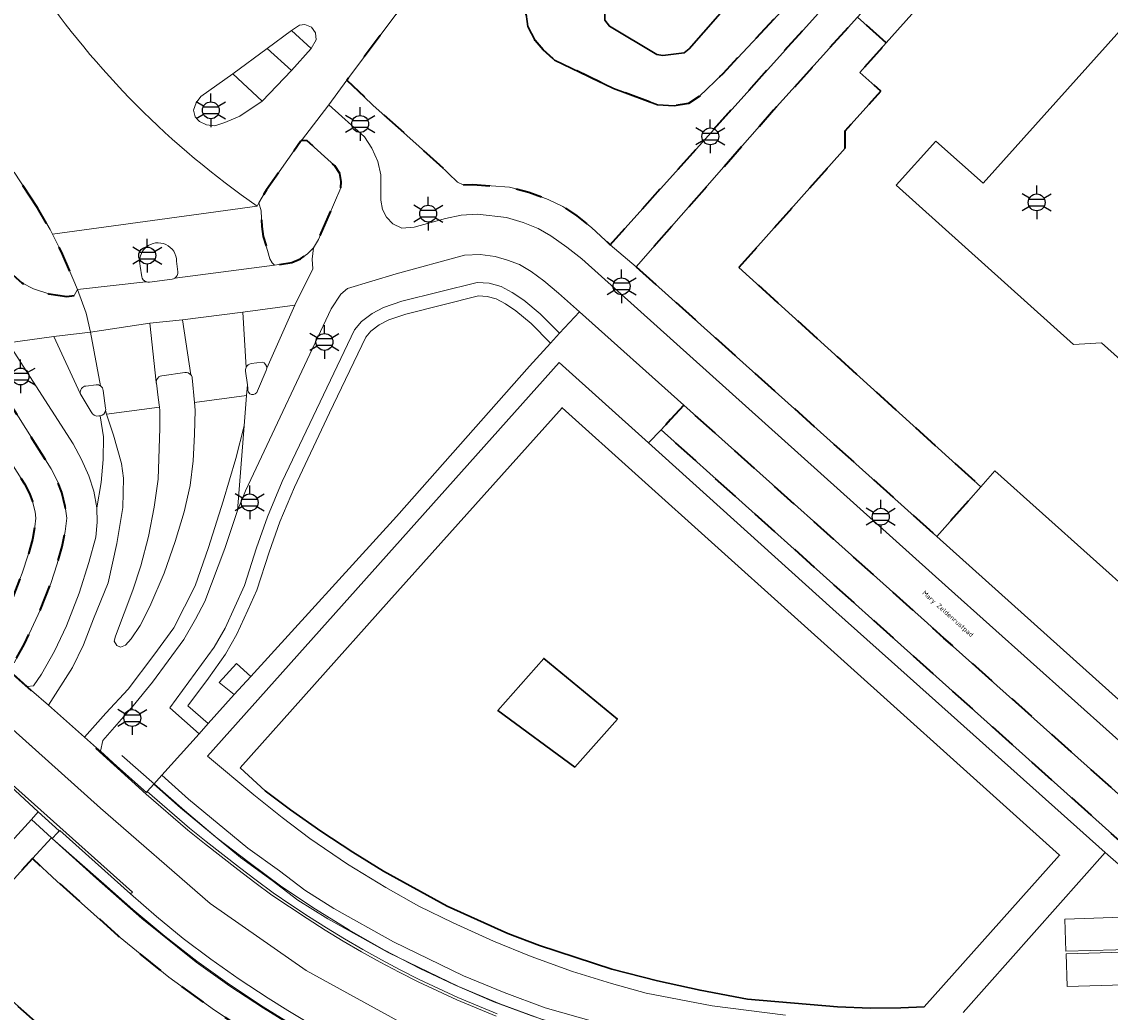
# Model space of a CAD drawing. Extents: x 105780 to 185197, y 477999 to 525027.
# Tile 85 of 562: x 106024 to 106106, y 479051 to 479126. Entities that reach past the tile are written whole.
import ezdxf
from ezdxf.enums import TextEntityAlignment as Align

# ---------------------------------------------------------------- set-up
doc = ezdxf.new("R2010")
doc.units = 0
doc.linetypes.add('XX-HIDDEN', pattern=[4, 2, -2])
for name, color, linetype, lineweight in [('B-GV-GR-BEPLANTING_CULTUUR_VASTE-PLANTENVAK-A', 252, 'Continuous', 5), ('B-GV-GR-HAAG_01-G', 252, 'GR-HAAG1', 13), ('B-GV-GR-MATERIAALGRENS-G', 252, 'XX-HIDDEN', 35), ('B-RO-IE-MEUBILAIR_WEGMEUBILAIR-S', 252, 'Continuous', 25), ('B-RO-IE-TERREINAFSCHEIDING_KUNSTMATIG_HEKWERK-G', 252, 'IE-TERREINAFSCHEIDING-KUNSTMATIG', 18), ('B-WE-GK-KADEMUUR-G', 252, 'Continuous', 18), ('B-WE-GW-WATERGANG_SLOOT_INSTEEK-G', 252, 'Continuous', 30), ('B-WE-OG-BEBOUWING_OVERBOUWING-GV', 7, 'Continuous', 18), ('B-XX-KG-KADASTRAAL_BEBOUWING-G', 252, 'Continuous', 20), ('B1-WE-OG-TERREIN_ERF-GV', 252, 'Continuous', 18), ('B1-WE-OG-TOPOGRAFIE-T18', 10, 'Continuous', 18), ('B1-WE-VH-VERHARDING_ASFALT-GV', 252, 'Continuous', 18), ('B1-WE-VH-VERHARDING_BEDRIJFSVLOERPLAAT-GV', 252, 'Continuous', 18), ('B1-WE-VH-VERHARDING_BETON-GV', 252, 'Continuous', 18), ('B1-WE-VH-VERHARDING_BETONSTRAATSTEEN-GV', 252, 'Continuous', 18), ('B1-WE-VH-VERHARDING_GESLOTEN-GV', 252, 'Continuous', 18), ('B1-WE-VH-VERHARDING_TEGEL-GV', 252, 'Continuous', 18)]:
    doc.layers.add(name, color=color, linetype=linetype, lineweight=lineweight)
doc.styles.add('NLCS-ISO', font='NLCS-ISO.ttf')
doc.styles.add('NLCS-ISO-M200-T18', font='NLCS-ISO.ttf', dxfattribs={"height": 0.36})
doc.linetypes.add('GR-HAAG1', pattern='A,6,[176,NLCS.shx,S=0.125,R=0,X=0,Y=0],-2', length=8)
doc.linetypes.add('IE-TERREINAFSCHEIDING-KUNSTMATIG', pattern='A,4,[82,NLCS.SHX,S=0.75,R=90,X=0,Y=0],4,-2', length=10)

# ---------------------------------------------------------------- blocks, each defined once
blk = doc.blocks.new('B-SIE-WEG_LICHTMAST-SO')
at = {"ltscale": 0.1}
for p, q in [((0, 1.27), (0, 2.53)), ((-1.1, 0.63), (-2.19, 1.27)), ((1.1, 0.63), (2.19, 1.27)), ((-1.1, -0.63), (-2.19, -1.27)), ((0, -1.27), (0, -2.53)), ((1.1, -0.63), (2.19, -1.27))]:
    blk.add_line(p, q, dxfattribs=at)
at = {"flags": 128}
for points in [[(-1.16, 0.5), (1.16, 0.5)], [(-1.16, -0.5), (1.16, -0.5)]]:
    blk.add_lwpolyline(points, dxfattribs=at)
at = {"ltscale": 0.1}
blk.add_circle((0, 0), 1.27, dxfattribs=at)
at = {"style": 'NLCS-ISO'}
blk.add_attdef('TYPE', text='', height=1.8, dxfattribs=at).set_placement((0, 2.53), align=Align.BOTTOM_CENTER)

msp = doc.modelspace()

# ---------------------------------------------------------------- linework, layer by layer
at = {"layer": 'B-GV-GR-BEPLANTING_CULTUUR_VASTE-PLANTENVAK-A', "flags": 128}
for points in [[(106019.562, 479098.007), (106013.589, 479107.008), (106011.934, 479109.011), (106011.169, 479109.788), (106005.507, 479115.072), (106000, 479108.911), (105995.66, 479104.056), (105994.808, 479103.103), (106000, 479098.447), (106019.849, 479080.613), (106021.315, 479079.296), (106022.983, 479082.657), (106023.692, 479084.448), (106024.135, 479085.822), (106024.46, 479086.995), (106024.648, 479087.946), (106024.73, 479088.589), (106024.665, 479089.056), (106024.482, 479089.84), (106024.248, 479090.437), (106023.875, 479091.173)], [(106061.872, 479100.043), (106063.471, 479101.773), (106062.018, 479103.247), (106060.862, 479104.206), (106060.078, 479104.726), (106059.38, 479105.095), (106058.684, 479105.287), (106058.042, 479105.318), (106052.565, 479103.96), (106051.297, 479103.526), (106050.571, 479103.144), (106049.938, 479102.676), (106049.556, 479102.214), (106046.836, 479096.531), (106044.185, 479090.936), (106043.094, 479088.321), (106042.282, 479086.042), (106041.354, 479083.163), (106040.678, 479081.673), (106039.861, 479079.867), (106039.001, 479078.348), (106037.72, 479076.558), (106036.157, 479074.464), (106037.704, 479073.128), (106039.642, 479075.317), (106038.53, 479076.223), (106039.822, 479077.65), (106040.906, 479076.678), (106051.875, 479088.705)]]:
    msp.add_lwpolyline(points, close=True, dxfattribs=at)
at = {"layer": 'B-GV-GR-HAAG_01-G', "flags": 128}
for points in [[(106041.354, 479083.163), (106042.282, 479086.042), (106043.094, 479088.321), (106044.185, 479090.936), (106046.836, 479096.531), (106049.556, 479102.214), (106049.938, 479102.676), (106050.571, 479103.144), (106051.297, 479103.526), (106052.565, 479103.96), (106058.042, 479105.318), (106058.684, 479105.287), (106059.38, 479105.095), (106060.078, 479104.726), (106060.862, 479104.206), (106062.018, 479103.247), (106063.471, 479101.773), (106064.151, 479102.508), (106062.695, 479103.985), (106061.459, 479105.01), (106060.589, 479105.587), (106059.751, 479106.03), (106058.843, 479106.28), (106057.944, 479106.324), (106052.282, 479104.92), (106050.9, 479104.447), (106050.038, 479103.993), (106049.246, 479103.408), (106048.707, 479102.757), (106043.271, 479091.343), (106042.161, 479088.682), (106041.335, 479086.363), (106040.42, 479083.524), (106038.968, 479080.32), (106038.157, 479078.887), (106034.805, 479074.326), (106037.024, 479072.36), (106037.704, 479073.128), (106036.157, 479074.464), (106037.72, 479076.558), (106039.001, 479078.348), (106039.861, 479079.867), (106040.678, 479081.673)], [(106034.217, 479069.236), (106033.615, 479068.566), (106035.604, 479066.779), (106040.136, 479063.037), (106042.52, 479061.311), (106044.446, 479059.838), (106046.704, 479058.423), (106051.238, 479055.893), (106056.548, 479053.326), (106059.644, 479052.04), (106062.788, 479050.869), (106069.13, 479049.091), (106069.357, 479049.961), (106063.07, 479051.724), (106059.973, 479052.878), (106056.916, 479054.148), (106051.653, 479056.692), (106047.163, 479059.198), (106044.959, 479060.579), (106043.057, 479062.033), (106040.685, 479063.751), (106036.207, 479067.448)], [(106087.538, 479038.326), (106086.57, 479038.315), (106084.012, 479038.345), (106081.059, 479038.517), (106078, 479038.838), (106074.834, 479039.267), (106069.324, 479040.319), (106066.127, 479041.044), (106062.724, 479042.029), (106058.993, 479043.27), (106054.78, 479044.95), (106050.437, 479046.884), (106047.409, 479048.43), (106044.496, 479050.067), (106041.851, 479051.715), (106039.329, 479053.372), (106036.794, 479055.164), (106032.707, 479058.446), (106029.294, 479061.456), (106025.959, 479064.476), (106025.89, 479064.539), (106024.463, 479062.965), (106026.306, 479061.271), (106030.945, 479057.137), (106034.73, 479054.051), (106038.175, 479051.552), (106041.6, 479049.268), (106045.681, 479046.799), (106051.096, 479044.032), (106056.419, 479041.826), (106062.049, 479039.815), (106069.196, 479037.966), (106078.032, 479036.853), (106087.054, 479036.397), (106087.605, 479036.395)]]:
    msp.add_lwpolyline(points, close=True, dxfattribs=at)
at = {"layer": 'B-GV-GR-MATERIAALGRENS-G', "flags": 128}
for points in [[(106096.797, 479141.285), (106095.965, 479141.993), (106095.697, 479142.233), (106095.492, 479142.416), (106086.176, 479132.459), (106076.423, 479122.035), (106074.665, 479120.327), (106073.838, 479119.807), (106072.764, 479119.618), (106071.506, 479119.707), (106068.216, 479120.925), (106063.776, 479123.078), (106062.909, 479123.833), (106062.311, 479124.544), (106061.75, 479125.603), (106061.581, 479126.896), (106061.616, 479128.63), (106062.004, 479130.269), (106062.634, 479131.528), (106067.031, 479136.787), (106071.511, 479141.689), (106075.019, 479145.528), (106080.441, 479151.611), (106081.347, 479152.226), (106082.214, 479152.533), (106083.475, 479153.161), (106080.715, 479155.629), (106078.321, 479157.672), (106077.913, 479157.198), (106076.262, 479155.706), (106073.786, 479153.625), (106073.914, 479150.951), (106074.43, 479150.676), (106067.964, 479143.444), (106064.858, 479139.758), (106064.591, 479139.441), (106059.205, 479132.123), (106058.727, 479132.391), (106058.448, 479132.013), (106055.657, 479131.664), (106048.138, 479121.552), (106050.097, 479119.687), (106053.574, 479116.566), (106055.099, 479115.197), (106056.451, 479113.877), (106056.893, 479113.672), (106057.608, 479113.71), (106060.38, 479113.516), (106061.831, 479113.14), (106063.29, 479112.577), (106064.401, 479112.052), (106065.44, 479111.352), (106066.556, 479110.463), (106067.954, 479109.177)], [(106088.734, 479124.372), (106086.565, 479126.31), (106080.25, 479119.294), (106069.921, 479107.517), (106092.541, 479087.218), (106094.938, 479089.907), (106095.859, 479090.956), (106077.651, 479107.455), (106085.641, 479116.44), (106085.632, 479117.738), (106088.323, 479120.731), (106086.747, 479122.148)], [(106024.843, 479111.952), (106023.082, 479114.625), (106022.884, 479114.926), (106021.93, 479116.076), (106020.892, 479117.189), (106017.336, 479120.495), (106016.935, 479120.489), (106015.635, 479119.138), (106015.172, 479118.515), (106014.945, 479117.894), (106014.996, 479117.131), (106015.385, 479116.341), (106016.662, 479115.192), (106017.807, 479113.99), (106019.038, 479112.502), (106020.548, 479110.548), (106022.487, 479107.572), (106023.023, 479106.894), (106023.668, 479106.305), (106024.545, 479105.866), (106025.702, 479105.482), (106027.068, 479105.284), (106027.603, 479105.344), (106027.868, 479105.807), (106026.741, 479108.47), (106026.331, 479109.27), (106025.967, 479109.977), (106025.792, 479110.319)], [(106015.439, 479108.38), (106013.643, 479110.553), (106012.774, 479111.436), (106007.04, 479116.787), (106005.507, 479115.072), (106011.169, 479109.788), (106011.934, 479109.011), (106013.589, 479107.008), (106019.562, 479098.007), (106023.875, 479091.173), (106024.248, 479090.437), (106024.482, 479089.84), (106024.665, 479089.056), (106024.73, 479088.589), (106024.648, 479087.946), (106024.46, 479086.995), (106024.135, 479085.822), (106023.692, 479084.448), (106022.983, 479082.657), (106021.315, 479079.296), (106023.091, 479077.701), (106023.872, 479079.129), (106025.086, 479081.721), (106025.858, 479083.671), (106026.339, 479085.162), (106026.699, 479086.464), (106026.92, 479087.577), (106027.05, 479088.602), (106026.929, 479089.476), (106026.684, 479090.525), (106026.349, 479091.379), (106025.878, 479092.309), (106021.493, 479099.257)], [(106047.687, 479113.463), (106047.713, 479113.928), (106047.596, 479114.546), (106047.229, 479115.102), (106045.145, 479116.993), (106044.714, 479117.023), (106044.648, 479116.937), (106042.075, 479113.313), (106041.498, 479112.335), (106041.676, 479111.727), (106041.745, 479110.559), (106041.836, 479109.803), (106042.157, 479108.749), (106042.34, 479108.108), (106042.501, 479107.81), (106042.698, 479107.629), (106044.003, 479107.828), (106044.655, 479108.115), (106045.17, 479108.497), (106045.62, 479108.952), (106046.005, 479109.569), (106046.732, 479111.251)], [(106073.49, 479097.096), (106072.496, 479096.018), (106071.781, 479095.243), (106090.089, 479078.834), (106108.606, 479062.238), (106115.854, 479055.813), (106116.508, 479056.602), (106117.448, 479057.773), (106093.082, 479079.57), (106091.84, 479080.681)], [(106051.096, 479044.032), (106045.681, 479046.799), (106041.6, 479049.268), (106038.175, 479051.552), (106034.73, 479054.051), (106030.945, 479057.137), (106026.306, 479061.271), (106024.463, 479062.965), (106020.335, 479058.409), (106020.67, 479057.556), (106019.161, 479055.593), (106032.747, 479043.556), (106036.086, 479040.534), (106037.259, 479039.473), (106038.819, 479038.251), (106045.298, 479033.633), (106047.237, 479032.564), (106048.338, 479032.047), (106049.268, 479031.996), (106053.172, 479033.058), (106058.332, 479034.248), (106070.301, 479035.729), (106072.433, 479035.868), (106077.663, 479035.884), (106080.198, 479035.816), (106084.936, 479035.844), (106087.089, 479035.935), (106087.054, 479036.397), (106078.032, 479036.853), (106069.196, 479037.966), (106062.049, 479039.815), (106056.419, 479041.826)]]:
    msp.add_lwpolyline(points, close=True, dxfattribs=at)
at = {"layer": 'B-RO-IE-TERREINAFSCHEIDING_KUNSTMATIG_HEKWERK-G', "flags": 128}
for points in [[(106031.194, 479070.739), (106035.907, 479066.579), (106038.375, 479064.496), (106040.787, 479062.669), (106043.238, 479060.841), (106045.772, 479059.167), (106048.334, 479057.574), (106050.97, 479056.061), (106053.626, 479054.704), (106056.247, 479053.455), (106059.199, 479052.175), (106062.05, 479051.123), (106064.795, 479050.197), (106067.862, 479049.538), (106070.783, 479049.133), (106073.935, 479048.969)], [(106077.228, 479036.123), (106074.508, 479036.44), (106071.608, 479036.856), (106068.709, 479037.942), (106063.755, 479041.339), (106060.898, 479042.657), (106057.994, 479043.697), (106055.174, 479044.81), (106052.455, 479045.997), (106049.734, 479047.271), (106047.021, 479048.679), (106044.383, 479050.23), (106041.828, 479051.802), (106039.293, 479053.482), (106036.844, 479055.252), (106034.444, 479057.115), (106032.013, 479059.126), (106029.842, 479061.07), (106025.981, 479064.453)]]:
    msp.add_lwpolyline(points, dxfattribs=at)
at = {"layer": 'B-WE-GK-KADEMUUR-G', "flags": 128}
msp.add_lwpolyline([(106094.52, 479051.375), (106105.225, 479063.434), (106089.119, 479077.813), (106084.719, 479081.741), (106070.837, 479094.251), (106064.108, 479100.315), (106037.641, 479070.688), (106041.122, 479067.765), (106043.264, 479066.051), (106045.353, 479064.488), (106048.185, 479062.54), (106051.061, 479060.79), (106053.54, 479059.397), (106056.143, 479058.126), (106059.17, 479056.752), (106062.009, 479055.599), (106065.115, 479054.473), (106068.054, 479053.562), (106070.668, 479052.845), (106075.633, 479051.885), (106081.146, 479051.192)], dxfattribs=at)
msp.add_lwpolyline([(106040.097, 479069.808), (106051.303, 479082.332), (106064.338, 479096.901), (106081.574, 479081.397), (106101.785, 479063.216), (106091.579, 479051.82), (106089.827, 479051.723), (106087.538, 479051.696), (106085.078, 479051.811), (106078.287, 479052.388), (106074.723, 479053.058), (106071.521, 479053.753), (106068.075, 479054.632), (106062.647, 479056.417), (106060.261, 479057.316), (106055.692, 479059.378), (106050.891, 479062.028), (106048.595, 479063.447), (106046.166, 479065.03), (106043.892, 479066.627), (106041.977, 479068.072)], close=True, dxfattribs=at)
at = {"layer": 'B-WE-GW-WATERGANG_SLOOT_INSTEEK-G', "flags": 128}
for points in [[(106109.04, 479174.995), (106088.322, 479151.956), (106086.736, 479150.245), (106067.629, 479128.86), (106067.563, 479126.09), (106067.892, 479125.619), (106071.465, 479123.483), (106071.914, 479123.417), (106073.527, 479123.626), (106073.902, 479123.927), (106078.389, 479129.076), (106083.626, 479134.91), (106087.61, 479139.349), (106092.548, 479145.048), (106094.166, 479146.739), (106115.027, 479169.868)], [(106061.581, 479126.896), (106061.75, 479125.603), (106062.311, 479124.544), (106062.909, 479123.833), (106063.776, 479123.078), (106068.216, 479120.925), (106071.506, 479119.707), (106072.764, 479119.618), (106073.838, 479119.807), (106074.665, 479120.327), (106076.423, 479122.035), (106086.176, 479132.459)], [(106078.389, 479129.076), (106073.902, 479123.927), (106073.527, 479123.626), (106071.914, 479123.417), (106071.465, 479123.483), (106067.892, 479125.619), (106067.563, 479126.09)]]:
    msp.add_lwpolyline(points, dxfattribs=at)
for points in [[(106040.097, 479069.808), (106041.977, 479068.072), (106043.892, 479066.627), (106046.166, 479065.03), (106048.595, 479063.447), (106050.891, 479062.028), (106055.692, 479059.378), (106060.261, 479057.316), (106062.647, 479056.417), (106068.075, 479054.632), (106071.521, 479053.753), (106074.723, 479053.058), (106078.287, 479052.388), (106085.078, 479051.811), (106087.538, 479051.696), (106089.827, 479051.723), (106091.579, 479051.82), (106101.785, 479063.216), (106081.574, 479081.397), (106064.338, 479096.901), (106051.303, 479082.332)], [(106068.51, 479073.469), (106065.297, 479069.854), (106059.499, 479074.123), (106062.96, 479078.036)]]:
    msp.add_lwpolyline(points, close=True, dxfattribs=at)
at = {"layer": 'B-WE-OG-BEBOUWING_OVERBOUWING-GV', "flags": 128}
for points in [[(106111.664, 479056.258), (106111.593, 479058.729), (106102.188, 479058.413), (106102.25, 479055.995)], [(106102.352, 479053.327), (106111.746, 479053.621), (106111.668, 479056.067), (106102.277, 479055.803)]]:
    msp.add_lwpolyline(points, close=True, dxfattribs=at)
at = {"layer": 'B-XX-KG-KADASTRAAL_BEBOUWING-G', "flags": 128}
msp.add_lwpolyline([(106103.116, 479140.466), (106088.734, 479124.372), (106086.747, 479122.148), (106088.323, 479120.731), (106085.632, 479117.738), (106085.641, 479116.44), (106077.651, 479107.455), (106095.859, 479090.956), (106096.918, 479092.162), (106132.788, 479060.043), (106141.13, 479069.353), (106142.044, 479070.379), (106142.365, 479070.739), (106142.311, 479071.793), (106139.498, 479074.301), (106137.778, 479072.376), (106104.945, 479101.791), (106102.838, 479101.665), (106089.48, 479113.649), (106092.477, 479116.959), (106096.033, 479113.819), (106112.43, 479132.121)], close=True, dxfattribs=at)
at = {"layer": 'B1-WE-OG-TERREIN_ERF-GV', "flags": 128}
for points in [[(106103.116, 479140.466), (106101.747, 479141.522), (106100.913, 479142.25), (106086.565, 479126.31), (106088.734, 479124.372)], [(106096.918, 479092.162), (106095.859, 479090.956), (106094.938, 479089.907), (106092.541, 479087.218), (106114.771, 479067.269), (106126.619, 479056.81), (106143.655, 479057.738), (106143.115, 479066.597), (106142.667, 479070.259), (106142.044, 479070.379), (106141.13, 479069.353), (106132.788, 479060.043)]]:
    msp.add_lwpolyline(points, close=True, dxfattribs=at)
at = {"layer": 'B1-WE-VH-VERHARDING_ASFALT-GV', "flags": 128}
for points in [[(106041.393, 479112.084), (106041.498, 479112.335), (106042.075, 479113.313), (106044.648, 479116.937), (106044.714, 479117.023), (106046.78, 479119.703), (106048.138, 479121.552), (106055.657, 479131.664), (106062.206, 479140.537), (106065.612, 479144.73), (106069.368, 479148.955), (106072.905, 479152.786), (106073.786, 479153.625), (106076.262, 479155.706), (106077.913, 479157.198), (106078.321, 479157.672), (106080.309, 479160.061), (106082.331, 479162.872), (106087.612, 479169.696)], [(106023.082, 479114.625), (106024.843, 479111.952), (106025.792, 479110.319), (106025.967, 479109.977), (106033.493, 479110.998), (106041.393, 479112.084)], [(106081.146, 479051.192), (106075.633, 479051.885), (106070.668, 479052.845), (106068.054, 479053.562), (106065.115, 479054.473), (106062.009, 479055.599), (106059.17, 479056.752), (106056.143, 479058.126), (106053.54, 479059.397), (106051.061, 479060.79), (106048.185, 479062.54), (106045.353, 479064.488), (106043.264, 479066.051), (106041.122, 479067.765), (106037.641, 479070.688), (106064.108, 479100.315), (106070.837, 479094.251), (106071.781, 479095.243), (106072.496, 479096.018), (106073.49, 479097.096), (106065.64, 479104.118), (106064.151, 479102.508), (106063.471, 479101.773), (106061.872, 479100.043), (106051.875, 479088.705), (106040.906, 479076.678), (106039.642, 479075.317), (106037.704, 479073.128), (106037.024, 479072.36), (106034.217, 479069.236), (106036.207, 479067.448), (106040.685, 479063.751), (106043.057, 479062.033), (106044.959, 479060.579), (106047.163, 479059.198), (106051.653, 479056.692), (106056.916, 479054.148), (106059.973, 479052.878), (106063.07, 479051.724), (106069.357, 479049.961)], [(106028.063, 479097.973), (106026.081, 479102.255), (106022.648, 479101.786), (106027.523, 479094.183), (106028.153, 479093.013), (106028.722, 479091.768), (106029.085, 479090.621), (106029.312, 479089.361), (106029.633, 479091.282), (106029.795, 479093.019), (106029.823, 479094.723), (106029.566, 479096.299), (106029.465, 479096.285)], [(106028.896, 479096.594), (106028.063, 479097.973)], [(106029.566, 479096.299), (106029.823, 479094.723), (106029.795, 479093.019), (106029.633, 479091.282), (106029.312, 479089.361), (106029.331, 479088.294), (106029.229, 479087.173), (106028.72, 479085.256), (106027.982, 479082.935), (106027.022, 479080.475), (106026.125, 479078.592), (106025.157, 479076.839), (106024.541, 479075.966), (106024.062, 479075.931), (106024.406, 479075.627), (106025.672, 479074.507), (106027.488, 479077.347), (106028.312, 479079.065), (106029.068, 479081.012), (106030.168, 479083.715), (106030.809, 479086.694), (106031.268, 479089.397), (106031.314, 479091.596), (106031.176, 479092.696), (106030.58, 479094.849), (106030.046, 479096.411)], [(106030.046, 479096.411), (106029.979, 479096.69)], [(106024.386, 479065.92), (106024.911, 479066.496), (106020.406, 479070.633), (106019.135, 479069.383), (106010.325, 479059.485), (106010.41, 479057.826)], [(106014.643, 479055.617), (106017.349, 479057.748), (106017.471, 479058.327), (106024.386, 479065.92)]]:
    msp.add_lwpolyline(points, dxfattribs=at)
at = {"layer": 'B1-WE-VH-VERHARDING_ASFALT-GV'}
for points in [[(106041.393, 479112.084, -0.092838), (106024.764, 479128.822)], [(106024.764, 479128.822, 0.092838), (106041.393, 479112.084)], [(106029.465, 479096.285, -0.361211), (106028.896, 479096.594)], [(106029.979, 479096.69, -0.328359), (106029.566, 479096.299)]]:
    msp.add_lwpolyline(points, format="xyb", dxfattribs=at)
at = {"layer": 'B1-WE-VH-VERHARDING_ASFALT-GV', "flags": 128}
for points in [[(106045.445, 479123.936), (106043.962, 479122.292), (106041.748, 479119.99), (106040.073, 479118.86), (106038.948, 479118.372), (106038.193, 479118.134), (106037.558, 479118.193), (106037.052, 479118.451), (106036.704, 479118.812), (106036.58, 479119.292), (106036.783, 479119.862), (106037.133, 479120.327), (106039.555, 479122.027), (106042.127, 479123.94), (106043.962, 479125.288), (106044.559, 479125.701), (106044.967, 479125.759), (106045.469, 479125.54), (106045.773, 479125.126), (106045.822, 479124.6)], [(106034.062, 479095.364), (106034.059, 479096.694), (106034.028, 479096.938), (106030.046, 479096.411), (106030.58, 479094.849), (106031.176, 479092.696), (106031.314, 479091.596), (106031.268, 479089.397), (106030.809, 479086.694), (106030.168, 479083.715), (106029.068, 479081.012), (106028.312, 479079.065), (106027.488, 479077.347), (106025.672, 479074.507), (106028.388, 479072.103), (106029.985, 479073.922), (106031.68, 479075.709), (106033.604, 479078.274), (106035.116, 479080.336), (106036.72, 479083.498), (106037.728, 479086.384), (106038.828, 479089.867), (106039.79, 479093.074), (106040.402, 479095.543), (106040.586, 479097.837), (106036.658, 479097.299), (106036.709, 479096.712), (106036.673, 479094.889), (106036.562, 479092.912), (106036.342, 479091.062), (106035.898, 479089.073), (106035.222, 479086.827), (106034.382, 479084.447), (106033.308, 479081.937), (106032.584, 479080.522), (106031.911, 479079.515), (106031.485, 479079.023), (106031.104, 479078.889), (106030.827, 479079.011), (106030.629, 479079.336), (106030.712, 479079.718), (106032.021, 479083.184), (106032.628, 479085.001), (106033.2, 479087.208), (106033.632, 479089.422), (106033.929, 479091.516)], [(106039.892, 479089.161), (106040.402, 479095.543), (106039.79, 479093.074), (106038.828, 479089.867), (106037.728, 479086.384), (106036.72, 479083.498), (106035.116, 479080.336), (106033.604, 479078.274), (106031.68, 479075.709), (106029.985, 479073.922), (106028.388, 479072.103), (106029.291, 479071.304), (106029.583, 479071.046), (106029.772, 479071.86), (106032.048, 479074.453), (106033.504, 479076.251), (106035.851, 479079.45), (106036.741, 479080.979), (106037.452, 479082.314), (106038.959, 479086.3)]]:
    msp.add_lwpolyline(points, close=True, dxfattribs=at)
at = {"layer": 'B1-WE-VH-VERHARDING_BEDRIJFSVLOERPLAAT-GV', "flags": 128}
msp.add_lwpolyline([(106022.648, 479101.786), (106026.081, 479102.255), (106028.833, 479102.6), (106028.504, 479104.022), (106027.868, 479105.807), (106027.603, 479105.344), (106027.068, 479105.284), (106025.702, 479105.482), (106024.545, 479105.866), (106023.668, 479106.305), (106023.023, 479106.894)], dxfattribs=at)
at = {"layer": 'B1-WE-VH-VERHARDING_BETON-GV', "flags": 128}
for points in [[(106124.28, 479055.733), (106093.409, 479083.334), (106065.811, 479108.112), (106064.687, 479108.99), (106063.497, 479109.833), (106062.539, 479110.393), (106061.396, 479110.837), (106060.14, 479111.232), (106057.973, 479111.482), (106056.751, 479111.397), (106055.564, 479111.159), (106053.205, 479110.506), (106052.269, 479110.419), (106051.589, 479110.749), (106051.13, 479111.237), (106050.819, 479111.837), (106050.695, 479112.534), (106050.685, 479114.431), (106050.463, 479115.443), (106050.024, 479116.455), (106049.472, 479117.308), (106046.78, 479119.703), (106044.714, 479117.023), (106045.145, 479116.993), (106047.229, 479115.102), (106047.596, 479114.546), (106047.713, 479113.928), (106047.687, 479113.463), (106046.732, 479111.251), (106046.005, 479109.569), (106045.62, 479108.952), (106045.535, 479108.082), (106045.581, 479107.349), (106044.213, 479104.625), (106042.102, 479099.894)], [(106040.683, 479098.346), (106040.648, 479098.62), (106040.586, 479097.837), (106040.402, 479095.543), (106039.892, 479089.161), (106040.511, 479090.644), (106046.964, 479104.347), (106047.686, 479105.457), (106048.178, 479105.877), (106051.843, 479106.976), (106057.001, 479108.401), (106058.159, 479108.43), (106059.294, 479108.281), (106060.224, 479108.013), (106061.131, 479107.675), (106061.996, 479107.156), (106062.957, 479106.449), (106064.076, 479105.52), (106065.64, 479104.118), (106073.49, 479097.096), (106091.84, 479080.681), (106093.082, 479079.57), (106117.448, 479057.773)], [(106042.072, 479099.709), (106041.409, 479098.175)], [(106059.372, 479051.116), (106056.409, 479052.339), (106054.948, 479053.007), (106053.499, 479053.702), (106052.063, 479054.424), (106050.64, 479055.172), (106049.232, 479055.946), (106047.855, 479056.757), (106046.492, 479057.59), (106045.143, 479058.446), (106043.808, 479059.323), (106042.488, 479060.223), (106041.208, 479061.178), (106039.937, 479062.144), (106038.675, 479063.121), (106037.422, 479064.109), (106036.177, 479065.109), (106033.04, 479067.812), (106029.234, 479071.254), (106029.291, 479071.304), (106028.388, 479072.103), (106025.672, 479074.507), (106024.406, 479075.627), (106024.371, 479075.587), (106019.234, 479080.172)], [(106051.975, 479050.758), (106045.08, 479054.535), (106037.846, 479059.58), (106029.583, 479066.765), (106019.049, 479076.185), (106016.18, 479078.757), (106014.264, 479076.322), (106015.139, 479075.538), (106020.577, 479070.637), (106025.102, 479066.62), (106032.002, 479060.447), (106031.85, 479060.318), (106033.808, 479058.603), (106035.824, 479056.958), (106037.898, 479055.385), (106040.025, 479053.886), (106042.204, 479052.463), (106043.689, 479051.535), (106045.192, 479050.637)], [(106019.049, 479076.185), (106029.583, 479066.765), (106037.846, 479059.58), (106045.08, 479054.535), (106051.975, 479050.758)], [(106032.747, 479043.556), (106019.161, 479055.593), (106017.512, 479057.164), (106017.349, 479057.748), (106014.643, 479055.617), (106015.336, 479054.918), (106015.692, 479054.676), (106018.15, 479052.457), (106034.359, 479037.876)]]:
    msp.add_lwpolyline(points, dxfattribs=at)
at = {"layer": 'B1-WE-VH-VERHARDING_BETON-GV'}
for points in [[(106042.102, 479099.894, -0.097367), (106042.072, 479099.709)], [(106041.409, 479098.175, -0.9898), (106040.683, 479098.346)]]:
    msp.add_lwpolyline(points, format="xyb", dxfattribs=at)
at = {"layer": 'B1-WE-VH-VERHARDING_BETON-GV', "flags": 128}
msp.add_lwpolyline([(106068.51, 479073.469), (106062.96, 479078.036), (106059.499, 479074.123), (106065.297, 479069.854)], close=True, dxfattribs=at)
at = {"layer": 'B1-WE-VH-VERHARDING_BETONSTRAATSTEEN-GV', "flags": 128}
for points in [[(105882.202, 479203.088), (105882.506, 479202.819), (105888.359, 479197.544), (105900.13, 479187.045), (105930.618, 479159.675), (105943.282, 479148.321), (105961.822, 479131.697), (105999, 479098.314), (106018.095, 479081.193), (106019.234, 479080.172), (106024.371, 479075.587), (106024.406, 479075.627), (106024.062, 479075.931), (106022.767, 479077.109), (106022.811, 479077.19), (106022.781, 479077.217), (106019.388, 479080.289), (105999, 479098.569), (105961.949, 479131.838), (105930.745, 479159.816), (105900.257, 479187.187), (105888.49, 479197.701), (105882.639, 479202.969), (105882.33, 479203.239)], [(105939.313, 479143.522), (105939.192, 479143.375), (105957.711, 479126.782), (105999, 479089.748), (106014.981, 479075.419), (106019.049, 479071.798), (106019.112, 479071.742), (106019.129, 479071.762), (106020.406, 479070.633), (106024.911, 479066.496), (106026.491, 479065.06), (106026.321, 479064.873), (106026.523, 479065.092), (106031.85, 479060.318), (106032.002, 479060.447), (106025.102, 479066.62), (106020.577, 479070.637), (106015.139, 479075.538), (106014.264, 479076.322), (105999, 479090.006), (105957.838, 479126.924)], [(106043.962, 479125.288), (106045.445, 479123.936), (106045.822, 479124.6), (106045.773, 479125.126), (106045.469, 479125.54), (106044.967, 479125.759), (106044.559, 479125.701)], [(106041.748, 479119.99), (106039.555, 479122.027), (106037.133, 479120.327), (106036.783, 479119.862), (106036.58, 479119.292), (106036.704, 479118.812), (106037.052, 479118.451), (106037.558, 479118.193), (106038.193, 479118.134), (106038.948, 479118.372), (106040.073, 479118.86)], [(106024.911, 479066.496), (106024.386, 479065.92), (106025.89, 479064.539), (106025.959, 479064.476), (106026.321, 479064.873), (106026.491, 479065.06)]]:
    msp.add_lwpolyline(points, close=True, dxfattribs=at)
for points in [[(106042.157, 479108.749), (106041.836, 479109.803), (106041.745, 479110.559), (106041.676, 479111.727), (106041.498, 479112.335), (106041.393, 479112.084), (106033.493, 479110.998), (106025.967, 479109.977), (106026.331, 479109.27), (106026.741, 479108.47), (106027.868, 479105.807), (106033.011, 479106.392)], [(106035.179, 479106.658), (106042.698, 479107.629), (106042.501, 479107.81), (106042.34, 479108.108), (106042.157, 479108.749)], [(106032.582, 479107.554), (106032.699, 479106.77)], [(106032.699, 479106.77), (106032.582, 479107.554)], [(106035.41, 479107.139), (106035.323, 479107.931)], [(106035.323, 479107.931), (106035.41, 479107.139)], [(106033.277, 479106.363), (106034.978, 479106.587)], [(106040.308, 479104.089), (106035.753, 479103.521), (106036.393, 479099.38)], [(106040.549, 479099.923), (106040.308, 479104.089)], [(106033.303, 479103.268), (106028.833, 479102.6), (106029.594, 479098.541)], [(106033.789, 479098.819), (106033.303, 479103.268)], [(106041.775, 479100.346), (106040.925, 479100.231)], [(106035.933, 479099.547), (106034.214, 479099.312)], [(106036.496, 479099.145), (106036.658, 479097.299), (106040.586, 479097.837), (106040.648, 479098.62), (106040.516, 479099.66)], [(106040.516, 479099.66), (106040.648, 479098.62), (106040.683, 479098.346)], [(106041.409, 479098.175), (106042.072, 479099.709)], [(106029.256, 479098.629), (106028.496, 479098.537)], [(106029.979, 479096.69), (106030.046, 479096.411), (106034.028, 479096.938), (106033.934, 479097.669), (106033.794, 479098.759)], [(106033.794, 479098.759), (106033.934, 479097.669), (106034.028, 479096.938), (106034.059, 479096.694), (106034.062, 479095.364), (106033.929, 479091.516), (106033.632, 479089.422), (106033.2, 479087.208), (106032.628, 479085.001), (106032.021, 479083.184), (106030.712, 479079.718), (106030.629, 479079.336), (106030.827, 479079.011), (106031.104, 479078.889), (106031.485, 479079.023), (106031.911, 479079.515), (106032.584, 479080.522), (106033.308, 479081.937), (106034.382, 479084.447), (106035.222, 479086.827), (106035.898, 479089.073), (106036.342, 479091.062)], [(106036.342, 479091.062), (106036.562, 479092.912), (106036.673, 479094.889), (106036.709, 479096.712), (106036.658, 479097.299), (106036.496, 479099.145)], [(106028.063, 479097.973), (106028.896, 479096.594)], [(106029.976, 479096.871), (106029.802, 479098.198)], [(106029.802, 479098.198), (106029.976, 479096.871)], [(106029.465, 479096.285), (106029.566, 479096.299)], [(106059.441, 479051.292), (106056.486, 479052.513), (106055.028, 479053.18), (106053.582, 479053.873), (106052.149, 479054.593), (106050.73, 479055.34), (106049.325, 479056.112), (106047.951, 479056.921), (106046.591, 479057.752), (106045.245, 479058.606), (106043.913, 479059.482), (106042.596, 479060.379), (106041.319, 479061.332), (106040.05, 479062.296), (106038.79, 479063.272), (106037.539, 479064.259), (106036.297, 479065.257), (106033.113, 479068.007), (106033.047, 479067.934), (106030.819, 479069.935), (106029.583, 479071.046), (106029.291, 479071.304), (106029.234, 479071.254), (106033.04, 479067.812), (106036.177, 479065.109), (106037.422, 479064.109), (106038.675, 479063.121), (106039.937, 479062.144), (106041.208, 479061.178), (106042.488, 479060.223), (106043.808, 479059.323), (106045.143, 479058.446), (106046.492, 479057.59), (106047.855, 479056.757), (106049.232, 479055.946), (106050.64, 479055.172), (106052.063, 479054.424), (106053.499, 479053.702), (106054.948, 479053.007), (106056.409, 479052.339), (106059.372, 479051.116)]]:
    msp.add_lwpolyline(points, dxfattribs=at)
at = {"layer": 'B1-WE-VH-VERHARDING_BETONSTRAATSTEEN-GV'}
for points in [[(106035.323, 479107.931, 1.13982), (106032.582, 479107.554)], [(106032.582, 479107.554, -1.13982), (106035.323, 479107.931)], [(106032.699, 479106.77, 0.257113), (106033.011, 479106.392)], [(106033.011, 479106.392, -0.257113), (106032.699, 479106.77)], [(106035.179, 479106.658, 0.292314), (106035.41, 479107.139)], [(106035.41, 479107.139, -0.292314), (106035.179, 479106.658)], [(106033.011, 479106.392, 0.131654), (106033.277, 479106.363)], [(106034.978, 479106.587, 0.112674), (106035.179, 479106.658)], [(106040.925, 479100.231, 0.254256), (106040.549, 479099.923)], [(106042.102, 479099.894, 0.308414), (106041.775, 479100.346)], [(106036.393, 479099.38, 0.27579), (106035.933, 479099.547)], [(106036.496, 479099.145, 0.138139), (106036.393, 479099.38)], [(106036.393, 479099.38, -0.138139), (106036.496, 479099.145)], [(106040.549, 479099.923, 0.133366), (106040.516, 479099.66)], [(106040.516, 479099.66, -0.133366), (106040.549, 479099.923)], [(106042.072, 479099.709, 0.097367), (106042.102, 479099.894)], [(106028.496, 479098.537, 0.422388), (106028.063, 479097.973)], [(106029.594, 479098.541, 0.18333), (106029.256, 479098.629)], [(106029.802, 479098.198, 0.213151), (106029.594, 479098.541)], [(106029.594, 479098.541, -0.213151), (106029.802, 479098.198)], [(106033.831, 479099.029, 0.115035), (106033.789, 479098.819)], [(106033.789, 479098.819, 0.049656), (106033.794, 479098.759)], [(106033.794, 479098.759, -0.049656), (106033.789, 479098.819)], [(106034.214, 479099.312, 0.264346), (106033.831, 479099.029)], [(106040.683, 479098.346, 0.9898), (106041.409, 479098.175)], [(106028.896, 479096.594, 0.361211), (106029.465, 479096.285)], [(106029.566, 479096.299, 0.328359), (106029.979, 479096.69)], [(106029.979, 479096.69, 0.09399), (106029.976, 479096.871)], [(106029.976, 479096.871, -0.09399), (106029.979, 479096.69)]]:
    msp.add_lwpolyline(points, format="xyb", dxfattribs=at)
at = {"layer": 'B1-WE-VH-VERHARDING_GESLOTEN-GV', "flags": 128}
msp.add_lwpolyline([(106040.906, 479076.678), (106039.822, 479077.65), (106038.53, 479076.223), (106039.642, 479075.317)], close=True, dxfattribs=at)
at = {"layer": 'B1-WE-VH-VERHARDING_TEGEL-GV', "flags": 128}
for points in [[(106100.913, 479142.25), (106102.641, 479143.797), (106104.278, 479145.651), (106102.311, 479147.426), (106099.094, 479143.878), (106098.36, 479142.975), (106097.545, 479143.723), (106095.965, 479141.993), (106096.797, 479141.285), (106067.954, 479109.177), (106069.921, 479107.517), (106080.25, 479119.294), (106086.565, 479126.31)], [(106045.445, 479123.936), (106043.962, 479125.288), (106042.127, 479123.94), (106043.962, 479122.292)], [(106043.962, 479122.292), (106042.127, 479123.94), (106039.555, 479122.027), (106041.748, 479119.99)], [(106029.772, 479071.86), (106029.583, 479071.046), (106030.819, 479069.935), (106033.047, 479067.934), (106033.113, 479068.007), (106033.615, 479068.566), (106034.217, 479069.236), (106037.024, 479072.36), (106034.805, 479074.326), (106038.157, 479078.887), (106038.968, 479080.32), (106040.42, 479083.524), (106041.335, 479086.363), (106042.161, 479088.682), (106043.271, 479091.343), (106048.707, 479102.757), (106049.246, 479103.408), (106050.038, 479103.993), (106050.9, 479104.447), (106052.282, 479104.92), (106057.944, 479106.324), (106058.843, 479106.28), (106059.751, 479106.03), (106060.589, 479105.587), (106061.459, 479105.01), (106062.695, 479103.985), (106064.151, 479102.508), (106065.64, 479104.118), (106064.076, 479105.52), (106062.957, 479106.449), (106061.996, 479107.156), (106061.131, 479107.675), (106060.224, 479108.013), (106059.294, 479108.281), (106058.159, 479108.43), (106057.001, 479108.401), (106051.843, 479106.976), (106048.178, 479105.877), (106047.686, 479105.457), (106046.964, 479104.347), (106040.511, 479090.644), (106039.892, 479089.161), (106038.959, 479086.3), (106037.452, 479082.314), (106036.741, 479080.979), (106035.851, 479079.45), (106033.504, 479076.251), (106032.048, 479074.453)], [(106071.781, 479095.243), (106070.837, 479094.251), (106084.719, 479081.741), (106089.119, 479077.813), (106105.225, 479063.434), (106118.411, 479051.889), (106118.127, 479057.166), (106117.448, 479057.773), (106116.508, 479056.602), (106115.854, 479055.813), (106108.606, 479062.238), (106090.089, 479078.834)], [(106024.463, 479062.965), (106025.89, 479064.539), (106024.386, 479065.92), (106017.471, 479058.327), (106017.349, 479057.748), (106017.512, 479057.164), (106019.161, 479055.593), (106020.67, 479057.556), (106020.335, 479058.409)]]:
    msp.add_lwpolyline(points, close=True, dxfattribs=at)
for points in [[(106118.796, 479129.39), (106102.641, 479143.797), (106100.913, 479142.25), (106101.747, 479141.522), (106103.116, 479140.466), (106112.43, 479132.121), (106096.033, 479113.819), (106092.477, 479116.959), (106089.48, 479113.649), (106102.838, 479101.665), (106104.945, 479101.791), (106137.778, 479072.376)], [(106114.771, 479067.269), (106092.541, 479087.218), (106069.921, 479107.517), (106067.954, 479109.177), (106066.556, 479110.463), (106065.44, 479111.352), (106064.401, 479112.052), (106063.29, 479112.577), (106061.831, 479113.14), (106060.38, 479113.516), (106057.608, 479113.71), (106056.893, 479113.672), (106056.451, 479113.877), (106055.099, 479115.197), (106053.574, 479116.566), (106050.097, 479119.687), (106048.138, 479121.552), (106046.78, 479119.703), (106049.472, 479117.308), (106050.024, 479116.455), (106050.463, 479115.443), (106050.685, 479114.431), (106050.695, 479112.534), (106050.819, 479111.837), (106051.13, 479111.237), (106051.589, 479110.749), (106052.269, 479110.419), (106053.205, 479110.506), (106055.564, 479111.159), (106056.751, 479111.397), (106057.973, 479111.482), (106060.14, 479111.232), (106061.396, 479110.837), (106062.539, 479110.393), (106063.497, 479109.833), (106064.687, 479108.99), (106065.811, 479108.112), (106093.409, 479083.334), (106124.28, 479055.733)], [(106033.011, 479106.392), (106027.868, 479105.807), (106028.504, 479104.022), (106028.833, 479102.6), (106033.303, 479103.268), (106035.753, 479103.521), (106040.308, 479104.089), (106044.213, 479104.625), (106045.581, 479107.349), (106045.535, 479108.082), (106045.62, 479108.952)], [(106045.62, 479108.952), (106045.17, 479108.497), (106044.655, 479108.115), (106044.003, 479107.828), (106042.698, 479107.629), (106035.179, 479106.658)], [(106034.978, 479106.587), (106033.277, 479106.363)], [(106044.213, 479104.625), (106040.308, 479104.089), (106040.549, 479099.923)], [(106042.102, 479099.894), (106044.213, 479104.625)], [(106035.753, 479103.521), (106033.303, 479103.268), (106033.789, 479098.819)], [(106036.393, 479099.38), (106035.753, 479103.521)], [(106028.833, 479102.6), (106026.081, 479102.255), (106028.063, 479097.973)], [(106029.594, 479098.541), (106028.833, 479102.6)], [(106022.767, 479077.109), (106024.062, 479075.931), (106024.541, 479075.966), (106025.157, 479076.839), (106026.125, 479078.592), (106027.022, 479080.475), (106027.982, 479082.935), (106028.72, 479085.256), (106029.229, 479087.173), (106029.331, 479088.294), (106029.312, 479089.361), (106029.085, 479090.621), (106028.722, 479091.768), (106028.153, 479093.013), (106027.523, 479094.183), (106022.648, 479101.786)], [(106040.925, 479100.231), (106041.775, 479100.346)], [(106034.214, 479099.312), (106035.933, 479099.547)], [(106021.493, 479099.257), (106025.878, 479092.309), (106026.349, 479091.379), (106026.684, 479090.525), (106026.929, 479089.476), (106027.05, 479088.602), (106026.92, 479087.577), (106026.699, 479086.464), (106026.339, 479085.162), (106025.858, 479083.671), (106025.086, 479081.721), (106023.872, 479079.129), (106023.091, 479077.701)], [(106028.496, 479098.537), (106029.256, 479098.629)], [(106062.788, 479050.869), (106059.644, 479052.04), (106056.548, 479053.326), (106051.238, 479055.893), (106046.704, 479058.423), (106044.446, 479059.838), (106042.52, 479061.311), (106040.136, 479063.037), (106035.604, 479066.779), (106033.615, 479068.566), (106033.113, 479068.007), (106036.297, 479065.257), (106037.539, 479064.259), (106038.79, 479063.272), (106040.05, 479062.296), (106041.319, 479061.332), (106042.596, 479060.379), (106043.913, 479059.482), (106045.245, 479058.606), (106046.591, 479057.752), (106047.951, 479056.921), (106049.325, 479056.112), (106050.73, 479055.34), (106052.149, 479054.593), (106053.582, 479053.873), (106055.028, 479053.18), (106056.486, 479052.513), (106059.441, 479051.292)], [(106045.192, 479050.637), (106043.689, 479051.535), (106042.204, 479052.463), (106040.025, 479053.886), (106037.898, 479055.385), (106035.824, 479056.958), (106033.808, 479058.603), (106031.85, 479060.318), (106026.523, 479065.092), (106026.321, 479064.873), (106025.959, 479064.476), (106029.294, 479061.456), (106032.707, 479058.446), (106036.794, 479055.164), (106039.329, 479053.372), (106041.851, 479051.715), (106044.496, 479050.067)], [(106118.463, 479050.922), (106118.411, 479051.889), (106105.225, 479063.434), (106094.52, 479051.375)]]:
    msp.add_lwpolyline(points, dxfattribs=at)
at = {"layer": 'B1-WE-VH-VERHARDING_TEGEL-GV'}
for points in [[(106033.277, 479106.363, -0.131654), (106033.011, 479106.392)], [(106035.179, 479106.658, -0.112674), (106034.978, 479106.587)], [(106040.549, 479099.923, -0.254256), (106040.925, 479100.231)], [(106041.775, 479100.346, -0.308414), (106042.102, 479099.894)], [(106035.933, 479099.547, -0.27579), (106036.393, 479099.38)], [(106028.063, 479097.973, -0.422388), (106028.496, 479098.537)], [(106029.256, 479098.629, -0.18333), (106029.594, 479098.541)], [(106033.789, 479098.819, -0.115035), (106033.831, 479099.029)], [(106033.831, 479099.029, -0.264346), (106034.214, 479099.312)]]:
    msp.add_lwpolyline(points, format="xyb", dxfattribs=at)

# ---------------------------------------------------------------- block references
at = {"layer": 'B-RO-IE-MEUBILAIR_WEGMEUBILAIR-S', "xscale": 0.5, "yscale": 0.5, "zscale": 0.5}
for p in [(106037.896, 479119.292), (106049.135, 479118.265), (106075.492, 479117.332), (106100.058, 479112.361), (106054.259, 479111.514), (106033.109, 479108.357), (106068.814, 479106.046), (106046.446, 479101.855), (106023.566, 479099.259), (106040.819, 479089.778), (106088.321, 479088.703), (106031.982, 479073.546)]:
    msp.add_blockref('B-SIE-WEG_LICHTMAST-SO', p, dxfattribs=at)

# ---------------------------------------------------------------- texts
at = {"layer": 'B1-WE-OG-TOPOGRAFIE-T18', "style": 'NLCS-ISO-M200-T18'}
msp.add_text('Mary Zeldenrustpad', height=0.36, rotation=318.2, dxfattribs=at).set_placement((106093.35, 479081.358), align=Align.MIDDLE)

doc.saveas('drawing.dxf')
